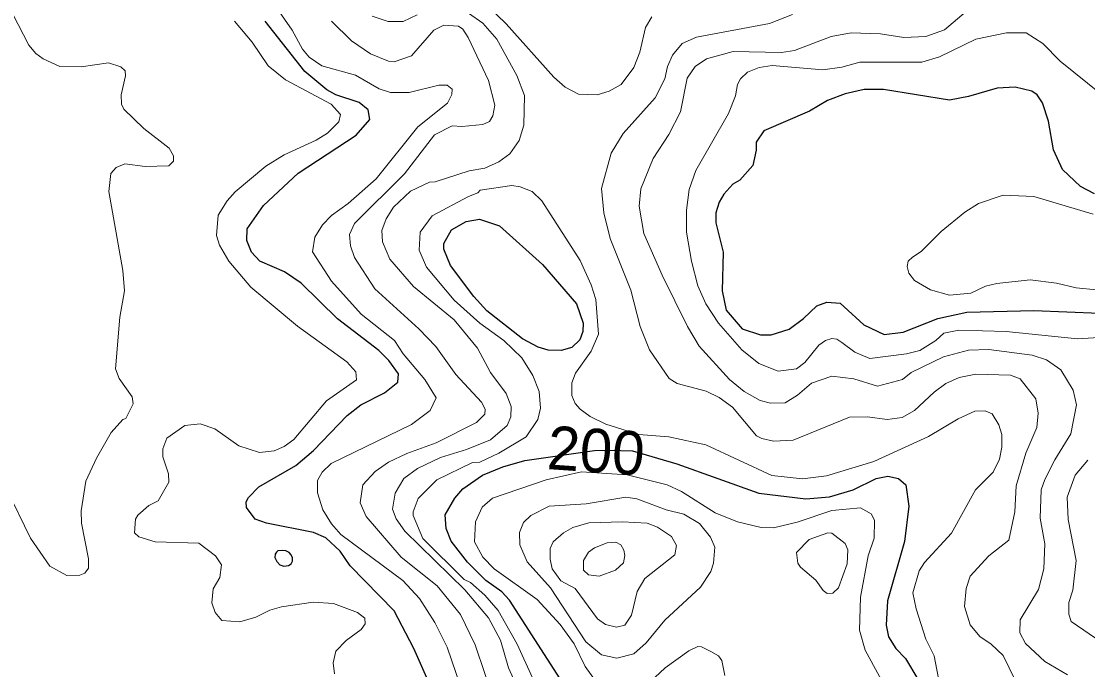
# Model space of a CAD drawing. Extents: x 673.6 to 698.9, y 7012 to 7040.1.
# Drawn here: x 676.293 to 678.254, y 7022.201 to 7023.393 of the extents above; entities that cross this region are included whole.
import ezdxf
from ezdxf.enums import TextEntityAlignment as Align

# ---------------------------------------------------------------- set-up
doc = ezdxf.new("R2010")
doc.units = 0
doc.header["$LTSCALE"] = 0.032
doc.layers.add('1', color=7, linetype='Continuous', lineweight=25)
doc.layers.add('2', color=7, linetype='Continuous', lineweight=13)
doc.layers.add('61', color=7, linetype='Continuous')

msp = doc.modelspace()

# ---------------------------------------------------------------- linework, layer by layer
at = {"layer": '1'}
for points in [[(677.0434, 7022.1753), (677.0149, 7022.2404), (676.9785, 7022.3097), (676.8977, 7022.3921), (676.8792, 7022.419), (676.8529, 7022.4436), (676.8304, 7022.4536), (676.744, 7022.4707), (676.7231, 7022.4778), (676.707, 7022.4995), (676.7067, 7022.5099), (676.7104, 7022.5178), (676.7297, 7022.5373), (676.7975, 7022.5765), (676.8301, 7022.6041), (676.8923, 7022.6687), (676.9175, 7022.6883), (676.9605, 7022.7105), (676.9852, 7022.7301), (676.9864, 7022.7449), (676.9687, 7022.7699), (676.9503, 7022.7882), (676.8745, 7022.8465), (676.8076, 7022.9119), (676.7769, 7022.9327), (676.7315, 7022.9522), (676.7164, 7022.9691), (676.7075, 7022.9905), (676.7085, 7023.0118), (676.7381, 7023.0544), (676.8019, 7023.1142), (676.9086, 7023.1839), (676.9341, 7023.2129), (676.9308, 7023.2308), (676.9145, 7023.2439), (676.8715, 7023.2582), (676.8545, 7023.2674), (676.8143, 7023.3009), (676.7414, 7023.3933)], [(678.2666, 7023.0761), (678.2409, 7023.0893), (678.208, 7023.121), (678.1909, 7023.1569), (678.1817, 7023.21), (678.1707, 7023.2433), (678.1611, 7023.2579), (678.1512, 7023.2648), (678.1208, 7023.272), (678.0878, 7023.2705), (678.0346, 7023.2549), (677.9996, 7023.2482), (677.8785, 7023.2678), (677.8428, 7023.2678), (677.8078, 7023.2602), (677.7755, 7023.248), (677.7425, 7023.2283), (677.6583, 7023.1922), (677.6443, 7023.1713), (677.6442, 7023.1561), (677.638, 7023.1284), (677.6143, 7023.1015), (677.6016, 7023.0936), (677.5846, 7023.0752), (677.5762, 7023.061), (677.5703, 7023.041), (677.5703, 7023.0227), (677.5834, 7022.9687), (677.5819, 7022.8978), (677.5891, 7022.8623), (677.6186, 7022.8277), (677.6521, 7022.8168), (677.672, 7022.8171), (677.705, 7022.8275), (677.7315, 7022.8466), (677.7558, 7022.8699), (677.7745, 7022.8767), (677.799, 7022.8748), (677.8421, 7022.8352), (677.8797, 7022.8176), (677.9147, 7022.8219), (677.9787, 7022.8466), (678.032, 7022.8588), (678.1552, 7022.8619), (678.2762, 7022.8569)], [(677.2837, 7022.1842), (677.1904, 7022.3289), (677.1766, 7022.3442), (677.1471, 7022.3654), (677.1133, 7022.3992), (677.0833, 7022.4376), (677.074, 7022.461), (677.0724, 7022.486), (677.0904, 7022.5168), (677.1051, 7022.5338), (677.1413, 7022.5587), (677.1783, 7022.574), (677.2186, 7022.5858), (677.3473, 7022.6042), (677.3728, 7022.6046), (677.4169, 7022.6035), (677.4984, 7022.5799), (677.6492, 7022.5256), (677.7354, 7022.5152), (677.7794, 7022.5193), (677.8226, 7022.5321), (677.8649, 7022.553), (677.8862, 7022.557), (677.9058, 7022.5529), (677.9196, 7022.5411), (677.9251, 7022.5021), (677.9171, 7022.4366), (677.8859, 7022.3278), (677.8834, 7022.2831), (677.8877, 7022.2618), (677.9009, 7022.2404), (677.9187, 7022.2217), (677.9414, 7022.1838)]]:
    msp.add_lwpolyline(points, dxfattribs=at)
for points in [[(677.2512, 7022.946), (677.3141, 7022.8739), (677.3262, 7022.8385), (677.3254, 7022.8229), (677.3201, 7022.8075), (677.3054, 7022.7936), (677.286, 7022.788), (677.2617, 7022.7888), (677.2436, 7022.7943), (677.2146, 7022.8098), (677.1489, 7022.8609), (677.1252, 7022.8872), (677.082, 7022.9445), (677.0701, 7022.9745), (677.0699, 7022.9848), (677.0842, 7023.0098), (677.1113, 7023.0255), (677.1354, 7023.0294), (677.1722, 7023.0174)], [(676.7915, 7022.401), (676.7916, 7022.4069), (676.7893, 7022.4122), (676.7857, 7022.4166), (676.7795, 7022.4195), (676.7725, 7022.4205), (676.7644, 7022.4195), (676.7619, 7022.4174), (676.76, 7022.4135), (676.759, 7022.4073), (676.7626, 7022.4003), (676.7686, 7022.3938), (676.7756, 7022.3915), (676.7842, 7022.3927), (676.7893, 7022.3961)]]:
    msp.add_lwpolyline(points, close=True, dxfattribs=at)
at = {"layer": '2'}
for points in [[(676.2572, 7023.4461), (676.3069, 7023.3494), (676.3198, 7023.3341), (676.3333, 7023.3245), (676.3639, 7023.3104), (676.4032, 7023.3093), (676.4535, 7023.317), (676.476, 7023.3095), (676.4838, 7023.3023), (676.4847, 7023.2932), (676.4766, 7023.258), (676.4774, 7023.2411), (676.4815, 7023.2318), (676.5184, 7023.1964), (676.5646, 7023.16), (676.5727, 7023.1459), (676.5725, 7023.1362), (676.5641, 7023.1278), (676.5206, 7023.1266), (676.4835, 7023.1314), (676.4673, 7023.1246), (676.4575, 7023.1134), (676.4536, 7023.0804), (676.4797, 7022.935), (676.4824, 7022.8979), (676.4741, 7022.8492), (676.4659, 7022.7546), (676.4727, 7022.7367), (676.4968, 7022.7026), (676.4988, 7022.6899), (676.4851, 7022.6628), (676.4794, 7022.6609), (676.4583, 7022.6372), (676.4312, 7022.5904), (676.4116, 7022.5477), (676.4027, 7022.4934), (676.4035, 7022.4704), (676.4165, 7022.405), (676.4165, 7022.3876), (676.4095, 7022.3784), (676.4006, 7022.3753), (676.3764, 7022.3745), (676.3453, 7022.3917), (676.3099, 7022.4428), (676.2653, 7022.5348)], [(677.4524, 7023.4014), (677.4406, 7023.3821), (677.4305, 7023.3366), (677.4196, 7023.3084), (677.3963, 7023.2773), (677.3742, 7023.2647), (677.3518, 7023.2584), (677.3177, 7023.2595), (677.2928, 7023.2722), (677.2723, 7023.2905), (677.1843, 7023.3884), (677.1322, 7023.4396)], [(676.7627, 7023.4175), (676.7908, 7023.377), (676.8099, 7023.3421), (676.8221, 7023.3276), (676.8455, 7023.3115), (676.9073, 7023.2944), (676.9511, 7023.2692), (676.972, 7023.2625), (677.0062, 7023.2621), (677.0605, 7023.276), (677.0761, 7023.276), (677.0852, 7023.2685), (677.0844, 7023.2589), (677.0769, 7023.243), (677.0224, 7023.1991), (676.9452, 7023.1038), (676.8942, 7023.0586), (676.8634, 7023.036), (676.8468, 7023.0194)], [(677.115, 7023.4084), (677.1416, 7023.3901), (677.1674, 7023.3602), (677.2039, 7023.2938), (677.2183, 7023.257), (677.2169, 7023.2022), (677.2087, 7023.1743), (677.1916, 7023.1497), (677.1712, 7023.1349), (677.1453, 7023.1235), (677.1164, 7023.1182), (677.0537, 7023.098), (677.0434, 7023.0973), (677.0085, 7023.0807), (676.9774, 7023.0515), (676.9639, 7023.0303), (676.9559, 7023.0089), (676.957, 7022.988), (676.9709, 7022.9562), (677.0142, 7022.906), (677.089, 7022.8444), (677.1316, 7022.7926), (677.1556, 7022.7479), (677.1848, 7022.709), (677.1939, 7022.6851), (677.1931, 7022.6663), (677.1865, 7022.6501), (677.1559, 7022.6238), (677.1117, 7022.6061), (677.0639, 7022.5914), (677.0213, 7022.5712), (676.9964, 7022.5527), (676.9807, 7022.5255), (676.9754, 7022.4963), (676.982, 7022.4785), (676.9984, 7022.456), (677.1084, 7022.3483), (677.1518, 7022.2968), (677.1741, 7022.2557), (677.1891, 7022.2045), (677.213, 7022.152)], [(678.1309, 7022.1607), (678.0987, 7022.2275), (678.0763, 7022.2483), (678.0557, 7022.2623), (678.0378, 7022.2839), (678.0272, 7022.3176), (678.0304, 7022.3505), (678.0376, 7022.373), (678.0721, 7022.4105), (678.1092, 7022.4396), (678.1201, 7022.4913), (678.1222, 7022.539), (678.1401, 7022.5995), (678.1603, 7022.6467), (678.1628, 7022.6728), (678.1586, 7022.6992), (678.1298, 7022.736), (678.1122, 7022.7427), (678.0482, 7022.7444), (678.0174, 7022.7383), (677.9932, 7022.7271), (677.9716, 7022.7117), (677.9357, 7022.6775), (677.9127, 7022.6651), (677.8853, 7022.6614), (677.8488, 7022.6663), (677.8161, 7022.6654), (677.7124, 7022.6235), (677.676, 7022.6212), (677.6545, 7022.626), (677.6448, 7022.6313), (677.6008, 7022.6841), (677.5764, 7022.7017), (677.5525, 7022.713), (677.499, 7022.7275), (677.4844, 7022.7367), (677.448, 7022.7893), (677.4308, 7022.832), (677.4139, 7022.8988), (677.3759, 7022.9938), (677.3641, 7023.0414), (677.36, 7023.086), (677.3779, 7023.1509), (677.3998, 7023.1873), (677.4587, 7023.2526), (677.4765, 7023.2873), (677.4815, 7023.3103), (677.4904, 7023.3313), (677.5081, 7023.3528), (677.5345, 7023.3641), (677.6686, 7023.3895), (677.711, 7023.4056)], [(678.0307, 7023.4116), (677.9907, 7023.3779), (677.9565, 7023.3651), (677.916, 7023.3633), (677.8731, 7023.3705), (677.8188, 7023.3723), (677.7822, 7023.3653), (677.7146, 7023.3395), (677.6909, 7023.3361), (677.6019, 7023.3377), (677.5532, 7023.3242), (677.5322, 7023.3104), (677.5175, 7023.2887), (677.5049, 7023.2267), (677.4839, 7023.1852), (677.455, 7023.1408)], [(676.685, 7023.3938), (676.7177, 7023.3547), (676.7467, 7023.3117), (676.7789, 7023.286), (676.8625, 7023.2411), (676.88, 7023.2222), (676.8767, 7023.2082), (676.8559, 7023.1878), (676.8349, 7023.1746), (676.7762, 7023.1475), (676.7425, 7023.1269), (676.6862, 7023.0798), (676.6713, 7023.0632), (676.655, 7023.0371), (676.6516, 7022.9997), (676.6575, 7022.9816), (676.6744, 7022.9526), (676.7147, 7022.9048), (676.801, 7022.8327), (676.8916, 7022.7674), (676.9079, 7022.7489), (676.9093, 7022.7341)], [(676.9212, 7022.5412), (676.9439, 7022.5657), (676.9683, 7022.5827), (677.0016, 7022.5989), (677.056, 7022.6183), (677.1303, 7022.6559), (677.1454, 7022.6708), (677.1461, 7022.6799), (677.1394, 7022.6929), (677.0921, 7022.744), (677.055, 7022.7955), (677.0241, 7022.828), (676.9431, 7022.9014), (676.9055, 7022.959), (676.8982, 7022.9803), (676.8965, 7023.0013), (676.9059, 7023.0216), (676.9978, 7023.1128), (677.0526, 7023.1847), (677.0854, 7023.2009), (677.1032, 7023.1996), (677.1419, 7023.2036), (677.154, 7023.2093), (677.1598, 7023.2198), (677.1636, 7023.2392), (677.1519, 7023.2846), (677.1148, 7023.3635), (677.1046, 7023.3791), (677.0969, 7023.3845), (677.0701, 7023.3862), (677.0517, 7023.3769), (677.0104, 7023.3297), (676.9787, 7023.3189), (676.968, 7023.3201), (676.9353, 7023.3335), (676.9, 7023.3572), (676.8632, 7023.3933)], [(676.938, 7023.4028), (676.9676, 7023.3928), (676.9949, 7023.3929), (677.021, 7023.4049)], [(677.5161, 7023.0058), (677.5164, 7023.0458), (677.5211, 7023.0842), (677.5335, 7023.1187), (677.5935, 7023.2238), (677.6063, 7023.256), (677.6103, 7023.2773), (677.6156, 7023.2876), (677.6281, 7023.3), (677.6496, 7023.3086), (677.6735, 7023.3122), (677.7667, 7023.304), (677.8017, 7023.3089), (677.835, 7023.3179), (677.9492, 7023.318), (677.9818, 7023.3281), (678.0485, 7023.3607), (678.1048, 7023.3723), (678.1409, 7023.3722), (678.1718, 7023.3525), (678.2033, 7023.3202), (678.2789, 7023.2594)], [(677.455, 7023.1408), (677.4322, 7023.0851), (677.4289, 7023.0536), (677.4379, 7023.0034), (677.4715, 7022.9264), (677.5179, 7022.832)], [(677.9824, 7022.1719), (677.9718, 7022.2266), (677.9565, 7022.2572), (677.9384, 7022.3134), (677.9327, 7022.3425), (677.944, 7022.3831), (677.9539, 7022.3982), (678.0033, 7022.4521), (678.0474, 7022.5319), (678.0801, 7022.5646), (678.0917, 7022.588), (678.0962, 7022.6104), (678.0961, 7022.6339), (678.0904, 7022.6515), (678.0784, 7022.6717), (678.0655, 7022.677), (678.0466, 7022.6764), (678.0157, 7022.6622), (677.9611, 7022.6301), (677.8605, 7022.5839), (677.7734, 7022.5577), (677.7293, 7022.5522), (677.6731, 7022.5581), (677.5519, 7022.6145), (677.484, 7022.6292), (677.4285, 7022.6335), (677.3676, 7022.6528), (677.3392, 7022.6669), (677.3207, 7022.6801), (677.3115, 7022.6907), (677.3054, 7022.7053), (677.3053, 7022.7289), (677.3118, 7022.7464), (677.3409, 7022.7867), (677.3541, 7022.8178), (677.3492, 7022.8816), (677.3406, 7022.909), (677.3206, 7022.9536), (677.2501, 7023.0634), (677.2326, 7023.0804), (677.2103, 7023.0892), (677.1948, 7023.0913), (677.1365, 7023.0828), (677.1327, 7023.0779), (677.1151, 7023.0714), (677.0482, 7023.0359), (677.0264, 7023.0054), (677.0247, 7022.9724), (677.0378, 7022.9411), (677.089, 7022.8806), (677.1359, 7022.8385), (677.1802, 7022.8066), (677.2136, 7022.7748), (677.2339, 7022.7422), (677.2455, 7022.7126), (677.2474, 7022.6819), (677.2429, 7022.6609), (677.2215, 7022.6291), (677.1712, 7022.5991), (677.1359, 7022.5826), (677.1225, 7022.5819), (677.057, 7022.55), (677.0229, 7022.5159), (677.0134, 7022.4916), (677.0137, 7022.4844), (677.0316, 7022.4425), (677.1076, 7022.367), (677.1191, 7022.3616), (677.1456, 7022.3382), (677.1699, 7022.31), (677.2048, 7022.2484), (677.2327, 7022.186)], [(678.2701, 7022.8998), (678.2328, 7022.903), (678.1968, 7022.912), (678.1485, 7022.9179), (678.0867, 7022.9113), (678.0663, 7022.9061), (678.0391, 7022.8933), (677.9997, 7022.89), (677.9647, 7022.8995), (677.9355, 7022.917), (677.9249, 7022.93), (677.9223, 7022.9424), (677.9238, 7022.9521), (677.9321, 7022.9596), (677.9477, 7022.9698), (677.9847, 7023.0068), (678.0282, 7023.0422), (678.0535, 7023.0583), (678.0988, 7023.0738), (678.1551, 7023.0715), (678.2642, 7023.0386)], [(676.8468, 7023.0194), (676.8324, 7022.9962), (676.8284, 7022.9694), (676.8635, 7022.9157), (676.9182, 7022.855), (676.9789, 7022.8066)], [(677.6177, 7022.789), (677.5752, 7022.8385), (677.5519, 7022.8741), (677.5369, 7022.9067), (677.5251, 7022.952), (677.5161, 7023.0058)], [(677.5179, 7022.832), (677.5394, 7022.7958), (677.5955, 7022.7348), (677.6223, 7022.7127), (677.6517, 7022.6963), (677.6709, 7022.6911), (677.6976, 7022.6921), (677.7205, 7022.7059), (677.7462, 7022.7279), (677.7836, 7022.741), (677.8238, 7022.7361), (677.8677, 7022.7223), (677.9135, 7022.7346), (677.9296, 7022.7475), (677.9891, 7022.7763), (678.0351, 7022.7887), (678.0722, 7022.7896), (678.1521, 7022.7797), (678.1783, 7022.7708), (678.2048, 7022.7525), (678.2271, 7022.715), (678.2333, 7022.6884), (678.2232, 7022.6346), (678.1933, 7022.587), (678.175, 7022.551), (678.1686, 7022.5316), (678.1669, 7022.4798), (678.1751, 7022.4329), (678.1736, 7022.3869), (678.1635, 7022.3488), (678.13, 7022.293), (678.1292, 7022.269), (678.1396, 7022.2492), (678.1752, 7022.216), (678.2166, 7022.1919)], [(678.3138, 7022.8142), (678.2352, 7022.8094), (678.1044, 7022.8232), (678.017, 7022.8257), (677.9892, 7022.8198), (677.9748, 7022.8063), (677.9454, 7022.7882), (677.9208, 7022.782), (677.8533, 7022.7732), (677.8258, 7022.7847), (677.8017, 7022.8029), (677.7926, 7022.8089), (677.7836, 7022.8104), (677.7716, 7022.8066), (677.7594, 7022.7978), (677.7339, 7022.766), (677.7186, 7022.7545), (677.685, 7022.7502), (677.6491, 7022.7643), (677.6177, 7022.789)], [(676.9789, 7022.8066), (676.995, 7022.782), (677.035, 7022.7348), (677.0559, 7022.7013), (677.0446, 7022.6775), (677.0106, 7022.6521), (676.8626, 7022.58), (676.8459, 7022.5642), (676.8375, 7022.549), (676.8377, 7022.5264), (676.8473, 7022.495), (676.8632, 7022.4691), (676.8806, 7022.4496), (676.9945, 7022.3653), (677.0252, 7022.3321), (677.0536, 7022.288), (677.0763, 7022.2427), (677.1176, 7022.1208)], [(676.9093, 7022.7341), (676.8543, 7022.6957), (676.7942, 7022.6242), (676.7763, 7022.6115), (676.7578, 7022.6038), (676.731, 7022.6007)], [(676.731, 7022.6007), (676.6929, 7022.613), (676.6488, 7022.6443), (676.622, 7022.6532), (676.5933, 7022.6501), (676.5602, 7022.6266), (676.553, 7022.6075), (676.553, 7022.5927), (676.5636, 7022.5611), (676.5644, 7022.5459), (676.5443, 7022.5116), (676.5277, 7022.5032), (676.507, 7022.4855), (676.5031, 7022.4777), (676.5012, 7022.453), (676.5089, 7022.4453), (676.5391, 7022.4363), (676.6192, 7022.4337), (676.6499, 7022.4107), (676.6612, 7022.3942), (676.6578, 7022.3704), (676.6456, 7022.3501), (676.6434, 7022.3242), (676.6492, 7022.3064), (676.6617, 7022.2917), (676.6947, 7022.2892), (676.7242, 7022.2975), (676.75, 7022.3104), (676.7716, 7022.3167), (676.8299, 7022.3254), (676.8669, 7022.3228), (676.9109, 7022.3066), (676.9249, 7022.2958), (676.9252, 7022.2855), (676.918, 7022.2754), (676.8901, 7022.255), (676.8712, 7022.2352), (676.8661, 7022.2139), (676.8686, 7022.1933)], [(678.2802, 7022.2511), (678.2238, 7022.2896), (678.2195, 7022.3032), (678.2195, 7022.3245), (678.2268, 7022.3475), (678.2326, 7022.4021), (678.2179, 7022.4773), (678.2163, 7022.5184), (678.2311, 7022.5586), (678.2542, 7022.5862)], [(677.894, 7022.147), (677.8449, 7022.2371), (677.8341, 7022.2737), (677.8363, 7022.3348), (677.8503, 7022.4105), (677.8612, 7022.4429), (677.8619, 7022.476), (677.8561, 7022.488), (677.8362, 7022.4987), (677.7832, 7022.4936), (677.7195, 7022.4724), (677.6763, 7022.4619), (677.6534, 7022.4626), (677.6097, 7022.4733), (677.5688, 7022.4897), (677.507, 7022.5291), (677.4809, 7022.5409), (677.4072, 7022.5596), (677.3228, 7022.5652), (677.2584, 7022.5505), (677.1594, 7022.5168), (677.1402, 7022.5001), (677.1283, 7022.4728), (677.1266, 7022.4361), (677.1418, 7022.4082), (677.1622, 7022.3867), (677.2416, 7022.3302), (677.2841, 7022.2845), (677.3099, 7022.2485), (677.33, 7022.2068), (677.3489, 7022.181)], [(677.1007, 7022.3025), (677.0578, 7022.3555), (676.9916, 7022.4078), (676.9271, 7022.4829), (676.9162, 7022.5081), (676.9212, 7022.5412)], [(677.1628, 7022.1416), (677.1273, 7022.2472), (677.1007, 7022.3025)], [(677.4297, 7022.1603), (677.477, 7022.2049), (677.5207, 7022.2358), (677.5368, 7022.2438), (677.544, 7022.243), (677.561, 7022.2348), (677.5751, 7022.2266), (677.5811, 7022.2184), (677.5868, 7022.1907)]]:
    msp.add_lwpolyline(points, dxfattribs=at)
for points in [[(677.3317, 7022.5061), (677.4044, 7022.5185), (677.425, 7022.5153), (677.4789, 7022.4952), (677.5111, 7022.4872), (677.5401, 7022.4697), (677.5605, 7022.4451), (677.5685, 7022.4264), (677.5661, 7022.3969), (677.5609, 7022.3815), (677.5418, 7022.3527), (677.4764, 7022.2922), (677.4419, 7022.2503), (677.4196, 7022.2304), (677.3881, 7022.2227), (677.3597, 7022.2285), (677.3308, 7022.2524), (677.2664, 7022.3517), (677.2229, 7022.3994), (677.2095, 7022.4305), (677.2091, 7022.4532), (677.2164, 7022.4717), (677.23, 7022.4846), (677.2639, 7022.5018)], [(677.3115, 7022.3506), (677.2848, 7022.3646), (677.269, 7022.3864), (677.2655, 7022.4045), (677.2653, 7022.4239), (677.2707, 7022.4365), (677.2899, 7022.453), (677.3074, 7022.4625), (677.3366, 7022.4715), (677.3984, 7022.4732), (677.4437, 7022.4707), (677.4631, 7022.4635), (677.4889, 7022.4461), (677.4979, 7022.4298), (677.4945, 7022.4123), (677.4395, 7022.3686), (677.4252, 7022.3447), (677.4148, 7022.3013), (677.403, 7022.2829), (677.3875, 7022.2794), (677.3671, 7022.284), (677.3528, 7022.2946)], [(677.7415, 7022.4404), (677.7764, 7022.4528), (677.7833, 7022.4525), (677.808, 7022.4333), (677.8127, 7022.4213), (677.8116, 7022.3956), (677.7957, 7022.3516), (677.7855, 7022.3419), (677.7752, 7022.341), (677.7673, 7022.347), (677.7541, 7022.3656), (677.7256, 7022.3895), (677.7208, 7022.3968), (677.7187, 7022.4169)], [(677.3856, 7022.3844), (677.3559, 7022.373), (677.3357, 7022.3755), (677.327, 7022.384), (677.327, 7022.4019), (677.3361, 7022.4172), (677.347, 7022.4253), (677.3702, 7022.4343), (677.3861, 7022.4356), (677.3956, 7022.4306), (677.4008, 7022.4208), (677.4031, 7022.4113), (677.4006, 7022.3975)]]:
    msp.add_lwpolyline(points, close=True, dxfattribs=at)

# ---------------------------------------------------------------- texts
at = {"layer": '61'}
msp.add_text('200', height=0.08, rotation=356.077, dxfattribs=at).set_placement((677.3473, 7022.5641), align=Align.CENTER)

doc.saveas('drawing.dxf')
